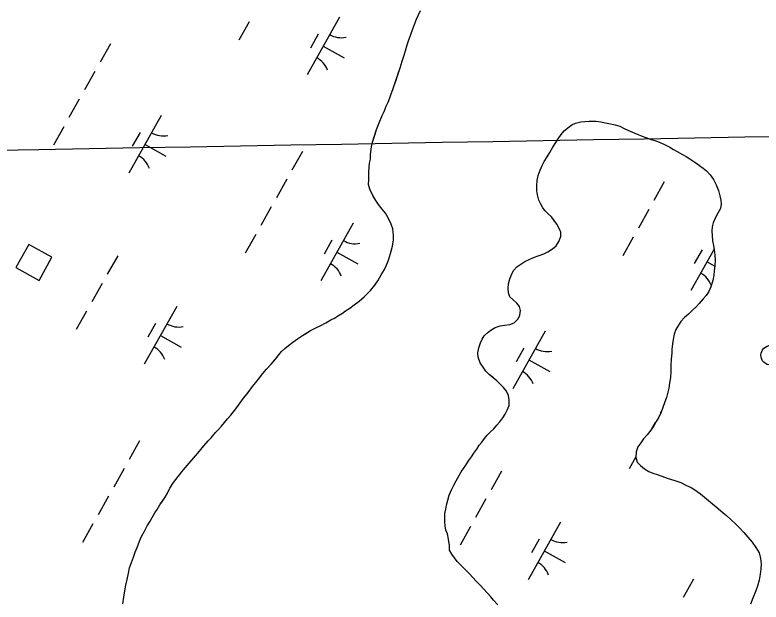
# Model space of a CAD drawing. Extents: x 3913936 to 3933962, y 195330 to 217741.
# Drawn here: x 3927221 to 3927785, y 205387 to 205831 of the extents above; entities that cross this region are included whole.
import ezdxf

# ---------------------------------------------------------------- set-up
doc = ezdxf.new("R2010")
doc.units = 0
for name, color, linetype in [('V-BLDG-OTLN', 7, 'Continuous'), ('V-DOMW-TANK', 7, 'Continuous'), ('V-GRID-MAJR', 7, 'Continuous'), ('V-TOPO-SHOR', 7, 'Continuous'), ('V-WETL-SWMP', 7, 'Continuous')]:
    doc.layers.add(name, color=color, linetype=linetype)

msp = doc.modelspace()

# ---------------------------------------------------------------- linework, layer by layer
at = {"layer": 'V-BLDG-OTLN'}
msp.add_lwpolyline([(3927231.35, 205657.37), (3927221.64, 205639.89), (3927239.12, 205630.17), (3927248.84, 205647.66)], close=True, dxfattribs=at)
at = {"layer": 'V-DOMW-TANK'}
msp.add_circle((3927792.02, 205573.54), 7.5, dxfattribs=at)
at = {"layer": 'V-GRID-MAJR'}
msp.add_spline([(3919352.04, 205590.79), (3919894.41, 205600.25), (3925219.37, 205693.59), (3930096.8, 205779.76)], degree=3, dxfattribs=at)
at = {"layer": 'V-TOPO-SHOR'}
for points in [[(3927417.86, 205570.62), (3927420.31, 205573.91), (3927422.25, 205576.29), (3927424.85, 205578.79), (3927427.57, 205581.04), (3927430.82, 205583.56), (3927434.46, 205586.08), (3927438.23, 205588.47), (3927441.22, 205590.33), (3927444.21, 205592.19), (3927448.11, 205594.18), (3927452.02, 205596.05), (3927455.66, 205598.05), (3927459.56, 205600.31), (3927462.43, 205601.64), (3927465.29, 205603.5), (3927468.28, 205605.36), (3927470.75, 205607.08), (3927474, 205609.2), (3927477.25, 205611.59), (3927481.01, 205614.37), (3927484.77, 205617.68), (3927486.98, 205620.05), (3927489.44, 205622.43), (3927492.67, 205626.51), (3927494.99, 205629.8), (3927497.7, 205634.28), (3927500.01, 205638.48), (3927501.29, 205641.24), (3927503.08, 205645.58), (3927504.74, 205650.43), (3927506.26, 205655.94), (3927506.87, 205660.78), (3927506.97, 205664.05), (3927506.27, 205669.28), (3927505.19, 205672.8), (3927502.92, 205677.49), (3927500.92, 205681.13), (3927498.41, 205684.11), (3927495.63, 205687.49), (3927493.51, 205690.48), (3927491.38, 205694.38), (3927489.11, 205699.2), (3927488.04, 205702.59), (3927488.18, 205706.12), (3927488.37, 205709.17), (3927488.38, 205712.35), (3927488.52, 205715.61), (3927488.8, 205718.84), (3927489.6, 205721.77), (3927489.57, 205725.3), (3927490.29, 205731.19), (3927491.05, 205734.73), (3927492.95, 205740.63), (3927494.1, 205744.17), (3927496.01, 205749.29), (3927498.31, 205754.81), (3927499.85, 205757.96), (3927501.39, 205761.9), (3927502.8, 205764.92), (3927504.07, 205768.33), (3927505.09, 205771.22), (3927506.37, 205774.63), (3927507.52, 205777.65), (3927508.79, 205781.59), (3927510.44, 205786.7), (3927511.84, 205791.03), (3927513.49, 205795.89), (3927514.63, 205799.82), (3927515.9, 205803.89), (3927517.17, 205808.21), (3927518.19, 205811.36), (3927519.97, 205816.22), (3927521.5, 205820.42), (3927523.04, 205824.49), (3927524.31, 205827.64), (3927525.72, 205830.92), (3927527.26, 205834.33)], [(3927616.94, 205649.02), (3927620.46, 205650.23), (3927623.46, 205651.7), (3927626.97, 205653.96), (3927629.7, 205656.34), (3927631.89, 205659.5), (3927633.43, 205663.31), (3927633.4, 205666.71), (3927632.06, 205669.45), (3927630.2, 205672.57), (3927628.34, 205675.57), (3927626.35, 205678.17), (3927623.84, 205680.5), (3927621.6, 205682.71), (3927619.61, 205685.04), (3927618.14, 205687.78), (3927616.8, 205690.91), (3927615.59, 205694.82), (3927615.17, 205697.96), (3927615.13, 205701.76), (3927615.49, 205705.82), (3927616.24, 205709.49), (3927617.77, 205713.43), (3927619.31, 205716.98), (3927620.85, 205720.01), (3927623.04, 205723.69), (3927624.98, 205726.99), (3927627.17, 205730.8), (3927629.49, 205734.49), (3927631.29, 205737.25), (3927633.49, 205740.55), (3927635.82, 205743.32), (3927638.55, 205745.57), (3927641.67, 205747.82), (3927644.41, 205749.16), (3927648.46, 205749.98), (3927651.46, 205750.4), (3927654.73, 205750.7), (3927660.1, 205750.48), (3927663.51, 205749.99), (3927667.18, 205749.37), (3927670.85, 205748.62), (3927674.4, 205747.74), (3927677.94, 205746.72), (3927681.1, 205745.05), (3927683.86, 205743.77), (3927687.54, 205742.23), (3927691.09, 205740.69), (3927694.77, 205739.29), (3927697.66, 205738.14), (3927700.81, 205736.99), (3927705.01, 205735.72), (3927708.43, 205734.44), (3927712.11, 205732.77), (3927715.79, 205730.84), (3927718.56, 205729.17), (3927721.19, 205727.62), (3927725.14, 205725.43), (3927728.03, 205723.76), (3927730.67, 205722.08), (3927734.49, 205719.63), (3927738.04, 205717.18), (3927740.81, 205715.11), (3927743.45, 205712.91), (3927746.1, 205710.05), (3927748.75, 205706.41), (3927750.75, 205702.5), (3927752.36, 205698.2), (3927753.45, 205694.15), (3927754.26, 205690.89), (3927754.42, 205687.87), (3927753.93, 205684.6), (3927752, 205681.04), (3927750.06, 205677.62), (3927748.53, 205673.81), (3927747.64, 205670.66), (3927747.41, 205667.65), (3927747.57, 205663.98), (3927748, 205660.19), (3927748.69, 205656.53), (3927749.11, 205653.27), (3927749.68, 205649.21), (3927749.84, 205645.42), (3927749.75, 205641.36), (3927749.27, 205637.16), (3927748.9, 205634.02), (3927748.28, 205630.09), (3927746.76, 205625.23), (3927745.09, 205621.68), (3927743.02, 205618.65), (3927740.82, 205616.14), (3927737.84, 205612.71), (3927735.51, 205610.07), (3927732.66, 205607.29), (3927729.8, 205604.65), (3927726.81, 205602), (3927724.09, 205599.1), (3927722.16, 205596.33), (3927720.22, 205592.91), (3927718.95, 205589.62), (3927718.07, 205585.43)], [(3927585.63, 205384.94), (3927582.46, 205388.32), (3927580.47, 205390.79), (3927577.96, 205393.64), (3927574.78, 205396.88), (3927572.27, 205399.61), (3927569.23, 205402.72), (3927566.85, 205405.45), (3927564.21, 205408.18), (3927561.96, 205410.51), (3927559.71, 205412.84), (3927557.33, 205415.31), (3927555.09, 205417.65), (3927552.96, 205420.38), (3927550.97, 205423.24), (3927549.24, 205426.23), (3927549.08, 205429.77), (3927548.38, 205434.6), (3927547.69, 205438.39), (3927546.48, 205441.26), (3927545.93, 205444.66), (3927545.64, 205447.67), (3927545.61, 205450.81), (3927545.71, 205453.82), (3927546.34, 205457.1), (3927546.96, 205460.24), (3927547.84, 205464.05), (3927548.99, 205467.73), (3927551.04, 205472.33), (3927552.58, 205475.35), (3927554.25, 205478.64), (3927555.8, 205481.27), (3927557.99, 205485.35), (3927559.66, 205487.86), (3927561.47, 205490.36), (3927563.67, 205493.65), (3927565.73, 205496.81), (3927567.67, 205499.45), (3927569.87, 205502.61), (3927571.68, 205505.51), (3927573.61, 205507.89), (3927575.55, 205510.52), (3927577.75, 205513.03), (3927580.09, 205515.54), (3927582.69, 205517.92), (3927585.02, 205520.69), (3927587.35, 205523.2), (3927589.55, 205526.23), (3927591.35, 205529), (3927592.76, 205532.15), (3927594.17, 205535.57), (3927594.39, 205539.76), (3927593.71, 205543.16), (3927592.24, 205546.42), (3927589.99, 205549.14), (3927587.34, 205552), (3927584.96, 205554.2), (3927582.32, 205556.4), (3927579.29, 205558.99), (3927576.65, 205561.59), (3927574.53, 205564.45), (3927572.4, 205567.7), (3927570.79, 205572.01), (3927570.63, 205575.41), (3927571.25, 205579.21), (3927572.52, 205582.89), (3927573.8, 205585.78), (3927575.48, 205588.28), (3927578.34, 205590.93), (3927581.07, 205593.05), (3927583.8, 205594.51), (3927587.46, 205595.72), (3927591.12, 205596.28), (3927594.91, 205596.84), (3927598.04, 205598.18), (3927601.15, 205601.09), (3927602.43, 205603.98), (3927602.92, 205607.52), (3927601.98, 205610.52), (3927600.12, 205612.99), (3927597.35, 205615.58), (3927594.71, 205617.78), (3927593.77, 205620.65), (3927593.47, 205624.06), (3927593.7, 205627.59), (3927594.71, 205631.4), (3927596.25, 205635.21), (3927597.93, 205637.98), (3927600, 205640.35), (3927602.99, 205642.34), (3927606.24, 205644.47), (3927609.37, 205645.93), (3927612.76, 205647.41), (3927616.94, 205649.02)], [(3927718.07, 205585.43), (3927717.57, 205582.15), (3927717.22, 205578.22), (3927717.25, 205575.21), (3927716.77, 205570.49), (3927716.42, 205566.17), (3927716.33, 205561.32), (3927716.11, 205556.61), (3927715.5, 205552.41), (3927714.88, 205548.74), (3927714, 205544.54), (3927713.11, 205541.52), (3927711.96, 205538.24), (3927710.43, 205534.17), (3927709.16, 205530.62), (3927707.36, 205526.81), (3927705.43, 205523.39), (3927703.62, 205520.23), (3927701.3, 205516.93), (3927698.58, 205513.5), (3927695.73, 205510.33), (3927693.66, 205507.44), (3927691.47, 205504.27), (3927690.19, 205500.6), (3927689.97, 205496.28), (3927691.05, 205492.62), (3927693.43, 205490.15), (3927696.6, 205487.7), (3927699.76, 205485.76), (3927702.91, 205484.48), (3927706.06, 205483.33), (3927709.61, 205482.06), (3927713.55, 205480.66), (3927719.33, 205478.88), (3927723.92, 205477.22), (3927728.26, 205475.17), (3927731.81, 205473.5), (3927734.45, 205471.82), (3927738.8, 205468.72), (3927743.41, 205465.1), (3927748.03, 205461.21), (3927752.12, 205457.58), (3927756.08, 205454.48), (3927758.45, 205452.4), (3927762.28, 205448.78), (3927764.93, 205446.32), (3927768.36, 205443.07), (3927771.54, 205439.57), (3927774.58, 205435.93), (3927777.75, 205432.3), (3927780.67, 205428.27), (3927783.07, 205424.23), (3927784.16, 205419.92), (3927784.59, 205415.86), (3927784.49, 205412.07), (3927784, 205408.01), (3927783.26, 205403.42), (3927781.99, 205398.95), (3927780.59, 205395.4), (3927778.41, 205389.89), (3927776.49, 205385.42)], [(3927302.28, 205385.65), (3927303.15, 205390.64), (3927303.78, 205393.93), (3927304.64, 205399.71), (3927305.65, 205404.05), (3927306.66, 205408.79), (3927307.54, 205412.87), (3927308.94, 205416.95), (3927310.35, 205420.9), (3927311.63, 205424.58), (3927313.17, 205428.27), (3927315.09, 205433.02), (3927316.63, 205436.44), (3927318.7, 205440.53), (3927320.89, 205444.49), (3927322.96, 205448.18), (3927324.64, 205450.96), (3927326.7, 205454.39), (3927328.39, 205457.03), (3927330.45, 205460.33), (3927332.4, 205463.24), (3927334.34, 205466.14), (3927336.15, 205469.31), (3927337.82, 205473), (3927340.66, 205477.35), (3927344.16, 205481.85), (3927348.06, 205486.61), (3927352.6, 205491.9), (3927358.96, 205499.58), (3927363.5, 205505), (3927366.88, 205508.84), (3927369.09, 205511.22), (3927372.47, 205515.06), (3927374.67, 205517.44), (3927376.88, 205519.96), (3927381.56, 205525.38), (3927384.02, 205528.29), (3927388.43, 205533.98), (3927391.02, 205537.68), (3927392.83, 205540.18), (3927396.99, 205545.48), (3927400.36, 205549.84), (3927402.95, 205553.01), (3927405.68, 205556.58), (3927408.27, 205559.75), (3927411, 205563.06), (3927414.37, 205566.9), (3927417.1, 205569.81), (3927417.86, 205570.62)]]:
    msp.add_lwpolyline(points, dxfattribs=at)
at = {"layer": 'V-WETL-SWMP'}
for p, q in [((3927466.06, 205829.13), (3927441.56, 205785.54)), ((3927397.96, 205825.77), (3927390.12, 205811.82)), ((3927450.02, 205816.35), (3927444.14, 205805.89)), ((3927293.05, 205809.03), (3927285.21, 205795.09)), ((3927453.81, 205807.34), (3927469.5, 205798.51)), ((3927281.29, 205788.11), (3927273.45, 205774.16)), ((3927269.53, 205767.19), (3927261.69, 205753.24)), ((3927331.46, 205754.84), (3927306.96, 205711.25)), ((3927257.77, 205746.27), (3927249.93, 205732.32)), ((3927315.42, 205742.06), (3927309.54, 205731.6)), ((3927319.21, 205733.05), (3927334.9, 205724.22)), ((3927438.05, 205727.52), (3927430.21, 205713.58)), ((3927426.29, 205706.6), (3927418.45, 205692.65)), ((3927711.48, 205704.59), (3927703.64, 205690.65)), ((3927414.53, 205685.68), (3927406.69, 205671.73)), ((3927699.72, 205683.67), (3927691.88, 205669.73)), ((3927476.46, 205673.33), (3927451.95, 205629.74)), ((3927402.77, 205664.76), (3927394.93, 205650.81)), ((3927460.42, 205660.55), (3927454.54, 205650.09)), ((3927687.96, 205662.75), (3927680.12, 205648.8)), ((3927749.06, 205653.67), (3927731.56, 205622.52)), ((3927298.51, 205648.85), (3927290.67, 205634.91)), ((3927464.21, 205651.54), (3927479.9, 205642.72)), ((3927740.02, 205653.33), (3927734.14, 205642.87)), ((3927743.81, 205644.32), (3927749.71, 205641)), ((3927286.75, 205627.93), (3927278.91, 205613.99)), ((3927343.09, 205610.37), (3927318.59, 205566.78)), ((3927274.99, 205607.01), (3927267.15, 205593.06)), ((3927327.05, 205597.59), (3927321.17, 205587.13)), ((3927621.45, 205591.82), (3927596.95, 205548.23)), ((3927330.84, 205588.58), (3927346.53, 205579.76)), ((3927605.42, 205579.04), (3927599.54, 205568.58)), ((3927609.2, 205570.03), (3927624.89, 205561.21)), ((3927709.44, 205531.4), (3927708.44, 205529.64)), ((3927704.52, 205522.66), (3927701.33, 205516.97)), ((3927315.08, 205508.76), (3927307.24, 205494.82)), ((3927690, 205496.82), (3927684.92, 205487.79)), ((3927303.32, 205487.84), (3927295.48, 205473.9)), ((3927588.51, 205485.84), (3927580.67, 205471.89)), ((3927291.56, 205466.92), (3927283.71, 205452.97)), ((3927576.75, 205464.91), (3927568.91, 205450.97)), ((3927279.79, 205446), (3927271.95, 205432.05)), ((3927633.08, 205447.35), (3927608.58, 205403.77)), ((3927564.99, 205443.99), (3927557.15, 205430.05)), ((3927617.05, 205434.57), (3927611.17, 205424.11)), ((3927620.83, 205425.56), (3927636.52, 205416.74)), ((3927733.51, 205404.33), (3927725.66, 205390.38))]:
    msp.add_line(p, q, dxfattribs=at)
for points in [[(3927468.28, 205605.36), (3927470.75, 205607.08), (3927474, 205609.2), (3927477.25, 205611.59), (3927481.01, 205614.37), (3927484.77, 205617.68), (3927486.98, 205620.05), (3927489.44, 205622.43), (3927492.67, 205626.51), (3927494.99, 205629.8), (3927497.7, 205634.28), (3927500.01, 205638.48), (3927501.3, 205641.24), (3927503.09, 205645.57), (3927504.74, 205650.43), (3927506.26, 205655.94), (3927506.87, 205660.78), (3927506.97, 205664.05), (3927506.27, 205669.28), (3927505.19, 205672.8), (3927502.92, 205677.48), (3927500.92, 205681.13), (3927498.41, 205684.11), (3927495.63, 205687.49), (3927493.51, 205690.48), (3927491.38, 205694.38), (3927489.11, 205699.2), (3927488.04, 205702.59), (3927488.18, 205706.12), (3927488.37, 205709.17), (3927488.38, 205712.35), (3927488.52, 205715.61), (3927488.8, 205718.84), (3927489.6, 205721.77), (3927489.57, 205725.3), (3927490.3, 205731.19), (3927491.05, 205734.73), (3927494.1, 205744.17), (3927496.01, 205749.29), (3927498.31, 205754.81), (3927499.85, 205757.96), (3927501.39, 205761.9), (3927502.8, 205764.92), (3927504.07, 205768.33), (3927505.09, 205771.22), (3927506.37, 205774.63), (3927507.52, 205777.65), (3927511.84, 205791.03), (3927513.49, 205795.89), (3927514.63, 205799.82), (3927515.9, 205803.89), (3927517.17, 205808.21), (3927518.19, 205811.36), (3927519.97, 205816.22), (3927521.5, 205820.42), (3927523.04, 205824.49), (3927524.31, 205827.64), (3927525.72, 205830.92), (3927527.26, 205834.33)], [(3927565.73, 205496.82), (3927567.67, 205499.45), (3927569.87, 205502.61), (3927571.67, 205505.51), (3927573.62, 205507.89), (3927575.55, 205510.52), (3927577.76, 205513.03), (3927580.09, 205515.54), (3927582.69, 205517.92), (3927585.02, 205520.69), (3927587.35, 205523.2), (3927589.54, 205526.23), (3927591.35, 205529), (3927592.76, 205532.15), (3927594.17, 205535.57), (3927594.39, 205539.76), (3927593.71, 205543.16), (3927592.24, 205546.42), (3927589.99, 205549.14), (3927587.34, 205552), (3927584.96, 205554.2), (3927582.33, 205556.4), (3927579.29, 205558.99), (3927576.65, 205561.59), (3927574.53, 205564.45), (3927572.4, 205567.7), (3927570.79, 205572), (3927570.63, 205575.41), (3927571.25, 205579.21), (3927572.52, 205582.89), (3927573.8, 205585.78), (3927575.48, 205588.28), (3927578.34, 205590.93), (3927581.07, 205593.05), (3927583.8, 205594.51), (3927587.46, 205595.72), (3927591.12, 205596.28), (3927594.91, 205596.84), (3927598.04, 205598.18), (3927601.15, 205601.09), (3927602.43, 205603.98), (3927602.92, 205607.52), (3927601.98, 205610.52), (3927600.12, 205612.99), (3927597.35, 205615.58), (3927594.71, 205617.78), (3927593.77, 205620.65), (3927593.47, 205624.06), (3927593.7, 205627.59), (3927594.71, 205631.4), (3927596.25, 205635.21), (3927597.93, 205637.97), (3927600, 205640.35), (3927602.99, 205642.34), (3927606.24, 205644.47), (3927609.37, 205645.94), (3927612.76, 205647.41), (3927616.94, 205649.02), (3927620.46, 205650.23), (3927623.46, 205651.7), (3927626.97, 205653.96), (3927629.7, 205656.34), (3927631.89, 205659.5), (3927633.43, 205663.31), (3927633.4, 205666.71), (3927632.06, 205669.45), (3927630.2, 205672.57), (3927628.34, 205675.57), (3927626.35, 205678.17), (3927623.84, 205680.5), (3927621.6, 205682.71), (3927619.61, 205685.04), (3927618.14, 205687.78), (3927616.81, 205690.91), (3927615.59, 205694.82), (3927615.17, 205697.96), (3927615.13, 205701.76), (3927615.49, 205705.82), (3927616.24, 205709.49), (3927617.77, 205713.43), (3927619.31, 205716.98), (3927620.85, 205720.01), (3927623.04, 205723.69), (3927624.98, 205726.98), (3927627.17, 205730.8), (3927629.49, 205734.49), (3927631.29, 205737.25), (3927633.49, 205740.55), (3927635.82, 205743.32), (3927638.55, 205745.57), (3927641.67, 205747.82), (3927644.41, 205749.16), (3927648.46, 205749.98), (3927651.46, 205750.4), (3927654.73, 205750.7), (3927660.1, 205750.48), (3927663.51, 205749.99), (3927667.18, 205749.37), (3927670.85, 205748.62), (3927674.4, 205747.74), (3927677.94, 205746.72)], [(3927677.94, 205746.72), (3927681.1, 205745.05), (3927683.86, 205743.77), (3927687.54, 205742.23), (3927691.09, 205740.69), (3927694.77, 205739.29), (3927697.66, 205738.14), (3927700.81, 205736.99), (3927705.01, 205735.72), (3927708.43, 205734.44), (3927712.11, 205732.77), (3927715.79, 205730.84), (3927718.56, 205729.17), (3927721.19, 205727.62), (3927725.14, 205725.43), (3927728.03, 205723.76), (3927730.67, 205722.08), (3927734.49, 205719.63), (3927738.04, 205717.18), (3927740.81, 205715.11), (3927743.45, 205712.91), (3927746.1, 205710.05), (3927748.75, 205706.41), (3927750.75, 205702.5), (3927752.36, 205698.2), (3927753.44, 205694.15), (3927754.26, 205690.88), (3927754.42, 205687.88), (3927753.93, 205684.6), (3927752, 205681.05), (3927750.06, 205677.62), (3927748.53, 205673.81), (3927747.64, 205670.66), (3927747.41, 205667.65), (3927747.57, 205663.99), (3927748, 205660.19), (3927748.69, 205656.53), (3927749.11, 205653.27), (3927749.68, 205649.21), (3927749.84, 205645.42), (3927749.75, 205641.36), (3927749.27, 205637.16), (3927748.9, 205634.02), (3927748.28, 205630.09), (3927746.76, 205625.23), (3927745.09, 205621.68), (3927743.02, 205618.65), (3927740.82, 205616.14), (3927737.84, 205612.71), (3927735.51, 205610.07), (3927732.66, 205607.29), (3927729.8, 205604.65), (3927726.81, 205602), (3927724.09, 205599.1), (3927722.16, 205596.33), (3927720.22, 205592.91), (3927718.95, 205589.62), (3927718.07, 205585.43)], [(3927302.28, 205385.65), (3927303.15, 205390.64), (3927303.77, 205393.93), (3927304.64, 205399.71), (3927305.65, 205404.05), (3927306.66, 205408.79), (3927307.54, 205412.87), (3927308.94, 205416.95), (3927310.35, 205420.9), (3927311.63, 205424.58), (3927313.17, 205428.27), (3927315.09, 205433.02), (3927316.63, 205436.44), (3927318.7, 205440.53), (3927320.89, 205444.49), (3927322.96, 205448.18), (3927324.64, 205450.96), (3927326.7, 205454.39), (3927328.38, 205457.03), (3927330.45, 205460.33), (3927334.34, 205466.14), (3927336.14, 205469.31), (3927337.82, 205473), (3927340.66, 205477.36), (3927344.16, 205481.85), (3927348.06, 205486.61), (3927352.6, 205491.9), (3927358.96, 205499.58), (3927363.5, 205505), (3927366.88, 205508.84), (3927369.09, 205511.22), (3927372.46, 205515.06), (3927374.67, 205517.44), (3927376.88, 205519.96), (3927381.56, 205525.38), (3927384.02, 205528.29), (3927388.43, 205533.98), (3927391.02, 205537.68), (3927392.84, 205540.18), (3927396.99, 205545.47), (3927400.36, 205549.84), (3927402.95, 205553.01), (3927405.68, 205556.58), (3927408.27, 205559.75), (3927411, 205563.06), (3927414.37, 205566.9), (3927417.86, 205570.62), (3927420.31, 205573.91), (3927422.25, 205576.29), (3927424.85, 205578.79), (3927427.57, 205581.04), (3927430.82, 205583.56), (3927434.46, 205586.08), (3927438.23, 205588.47), (3927444.21, 205592.18), (3927448.11, 205594.18), (3927452.02, 205596.05), (3927455.66, 205598.05), (3927459.56, 205600.31), (3927462.43, 205601.64), (3927465.29, 205603.5), (3927468.28, 205605.36)], [(3927718.07, 205585.43), (3927717.58, 205582.15), (3927717.22, 205578.22), (3927717.25, 205575.21), (3927716.77, 205570.49), (3927716.42, 205566.17), (3927716.33, 205561.32), (3927716.11, 205556.61), (3927715.5, 205552.41), (3927714.88, 205548.74), (3927714, 205544.54), (3927713.11, 205541.52), (3927711.96, 205538.24), (3927710.43, 205534.17), (3927709.16, 205530.62), (3927707.36, 205526.81), (3927705.43, 205523.39), (3927703.62, 205520.23), (3927701.3, 205516.93), (3927698.58, 205513.5), (3927695.73, 205510.34), (3927693.66, 205507.44), (3927691.47, 205504.27), (3927690.19, 205500.6), (3927689.97, 205496.27), (3927691.05, 205492.62), (3927693.43, 205490.15), (3927696.6, 205487.7), (3927699.76, 205485.76), (3927702.91, 205484.48), (3927706.06, 205483.33), (3927709.61, 205482.06), (3927713.55, 205480.65), (3927719.33, 205478.88), (3927723.92, 205477.22), (3927728.26, 205475.16), (3927731.81, 205473.49), (3927734.45, 205471.82), (3927738.8, 205468.72), (3927743.41, 205465.1), (3927748.03, 205461.21), (3927752.12, 205457.58), (3927756.08, 205454.48), (3927758.46, 205452.41), (3927762.29, 205448.78), (3927764.93, 205446.31), (3927768.36, 205443.07), (3927771.54, 205439.57), (3927774.58, 205435.93), (3927777.75, 205432.3), (3927780.67, 205428.27), (3927783.07, 205424.23), (3927784.16, 205419.92), (3927784.59, 205415.86), (3927784.49, 205412.07), (3927784, 205408.01), (3927783.26, 205403.42), (3927782, 205398.95), (3927780.59, 205395.41), (3927778.41, 205389.89), (3927776.49, 205385.42)], [(3927585.63, 205384.94), (3927582.46, 205388.32), (3927580.47, 205390.79), (3927577.96, 205393.64), (3927574.78, 205396.88), (3927572.27, 205399.61), (3927569.23, 205402.72), (3927566.85, 205405.45), (3927564.21, 205408.18), (3927561.96, 205410.51), (3927559.71, 205412.85), (3927557.33, 205415.31), (3927555.08, 205417.65), (3927552.96, 205420.38), (3927550.97, 205423.24), (3927549.24, 205426.23), (3927549.08, 205429.76), (3927548.38, 205434.6), (3927547.69, 205438.39), (3927546.48, 205441.26), (3927545.93, 205444.66), (3927545.64, 205447.67), (3927545.61, 205450.81), (3927545.71, 205453.82), (3927546.34, 205457.1), (3927546.96, 205460.25), (3927547.84, 205464.05), (3927548.99, 205467.73), (3927551.04, 205472.33), (3927552.58, 205475.35), (3927554.25, 205478.64), (3927555.8, 205481.27), (3927557.99, 205485.35), (3927559.66, 205487.86), (3927561.47, 205490.36), (3927563.67, 205493.65), (3927565.73, 205496.82)]]:
    msp.add_lwpolyline(points, dxfattribs=at)
for centre, start, end in [((3927467.55, 205831.3), 239.8861, 281.4297), ((3927440.48, 205783.14), 19.8861, 61.4297), ((3927332.95, 205757.01), 239.8861, 281.4297), ((3927305.88, 205708.85), 19.8861, 61.4297), ((3927477.95, 205675.5), 239.8861, 281.4297), ((3927757.55, 205668.28), 239.8861, 241.6617), ((3927450.88, 205627.34), 19.8861, 61.4297), ((3927730.48, 205620.12), 19.9528, 61.4297), ((3927344.58, 205612.54), 239.8861, 281.4297), ((3927317.51, 205564.38), 19.8861, 61.4297), ((3927622.95, 205593.99), 239.8861, 281.4297), ((3927595.87, 205545.83), 19.8861, 61.4297), ((3927634.58, 205449.52), 239.8861, 281.4297), ((3927607.5, 205401.36), 19.8861, 61.4297)]:
    msp.add_arc(centre, 17.62, start, end, dxfattribs=at)

doc.saveas('drawing.dxf')
